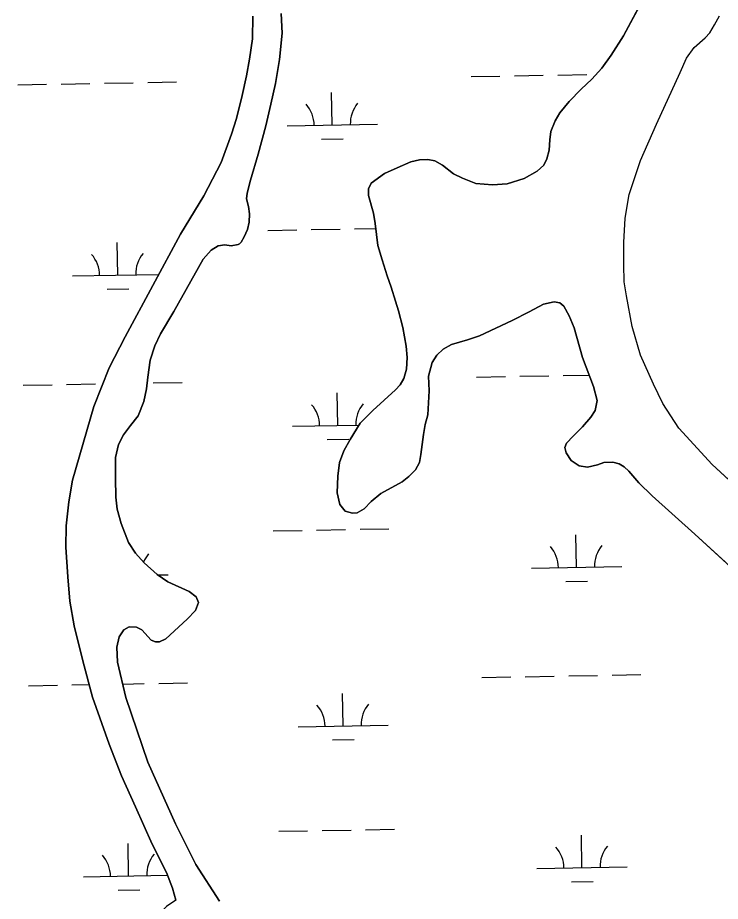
# Model space of a CAD drawing. Extents: x 3957609 to 3995875, y 234277 to 260273.
# Drawn here: x 3989041 to 3989818, y 256828 to 257807 of the extents above; entities that cross this region are included whole.
import ezdxf

# ---------------------------------------------------------------- set-up
doc = ezdxf.new("R2010")
doc.units = 0
doc.layers.add('V-TOPO-SHOR', color=7, linetype='Continuous')
doc.layers.add('V-WETL-SWMP', color=7, linetype='Continuous')

msp = doc.modelspace()

# ---------------------------------------------------------------- linework, layer by layer
at = {"layer": 'V-TOPO-SHOR'}
for points in [[(3989473.661, 257298.482), (3989466.124, 257292.778), (3989442.341, 257279.833), (3989431.625, 257270.783), (3989423.882, 257262.906), (3989416.349, 257258.392), (3989411.008, 257258.02), (3989402.912, 257260.229), (3989397.012, 257267.766), (3989394.299, 257280.632), (3989394.97, 257299.016), (3989396.619, 257314.034), (3989401.417, 257326.865), (3989408.393, 257339.688), (3989419.741, 257357.632), (3989433.641, 257371.808), (3989458.847, 257394.437), (3989464.012, 257400.149), (3989467.998, 257407.249), (3989470.81, 257417.52), (3989471.656, 257430.367), (3989470.523, 257442.827), (3989466.855, 257463.604), (3989461.991, 257482.013), (3989458.872, 257492.704), (3989453.998, 257508.146), (3989449.502, 257520.62), (3989443.846, 257538.639), (3989439.168, 257554.476), (3989436.305, 257578.609), (3989434.38, 257590.283), (3989428.926, 257609.88), (3989428.959, 257617.196), (3989431.754, 257623.51), (3989446.428, 257633.928), (3989460.693, 257640.389), (3989475.549, 257646.851), (3989485.248, 257649.38), (3989494.345, 257649.736), (3989502.247, 257647.924), (3989510.926, 257643.142), (3989522.747, 257633.598), (3989532.811, 257629.009), (3989547.813, 257623.012), (3989566.193, 257621.55), (3989582.411, 257622.668), (3989601.022, 257628.716), (3989615.687, 257636.76), (3989622.835, 257643.255), (3989626.224, 257650.16), (3989628.836, 257659.837), (3989629.479, 257671.498), (3989630.703, 257680.391), (3989635.303, 257692.431), (3989640.48, 257701.111), (3989650.817, 257713.718), (3989664.123, 257727.501), (3989676.032, 257738.327), (3989687.156, 257750.537), (3989697.499, 257764.926), (3989711.235, 257786.418), (3989756.281, 257870.849)], [(3989332.002, 257811.059), (3989333.295, 257789.281), (3989330.202, 257760.394), (3989325.734, 257733.688), (3989320.685, 257710.748), (3989315.043, 257687.018), (3989306.792, 257655.579), (3989298.155, 257626.717), (3989294.53, 257612.479), (3989293.91, 257606.149), (3989295.851, 257597.431), (3989297.004, 257589.308), (3989296.769, 257580.205), (3989294.753, 257571.9), (3989291.155, 257563.997), (3989287.766, 257558.072), (3989286.174, 257556.1), (3989284.587, 257555.315), (3989276.86, 257553.964), (3989269.739, 257555.18), (3989262.608, 257553.827), (3989254.869, 257549.108), (3989245.718, 257539.052), (3989213.403, 257481.192), (3989198.649, 257456.708), (3989192.257, 257443.275), (3989187.242, 257427.264), (3989184.587, 257408.47), (3989183.146, 257395.608), (3989180.315, 257381.766), (3989173.913, 257365.957), (3989165.551, 257354.906), (3989157.591, 257344.847), (3989152.002, 257333.984), (3989148.971, 257319.546), (3989148.676, 257296.782), (3989149.18, 257275.798), (3989150.705, 257262.529), (3989154.992, 257246.475), (3989163.018, 257225.458), (3989171.085, 257213.746), (3989180.541, 257203.213), (3989194.936, 257190.286), (3989206.778, 257182.119), (3989230.287, 257171.131), (3989238.18, 257165.554), (3989240.529, 257159.21), (3989237.323, 257150.315), (3989228.175, 257140.657), (3989204.328, 257118.786), (3989197.582, 257115.45), (3989193.031, 257115.667), (3989188.288, 257117.271), (3989177.845, 257128.797), (3989171.921, 257131.99), (3989164.003, 257132.221), (3989157.853, 257128.883), (3989152.673, 257121.184), (3989150.249, 257109.714), (3989150.97, 257093.084), (3989160.302, 257053.848), (3989184.739, 256982.285), (3989215.328, 256914.06), (3989237.7, 256869.029), (3989263.734, 256828.298)], [(3989215.441, 256829.494), (3989211.934, 256842.773), (3989205.278, 256860.22), (3989189.38, 256891.763), (3989170.948, 256932.818), (3989155.26, 256967.13), (3989141.751, 257002.224), (3989123.369, 257054.364), (3989112.651, 257094.397), (3989102.921, 257133.235), (3989098.09, 257160.77), (3989096.028, 257187.503), (3989093.992, 257220.57), (3989094.092, 257243.927), (3989096.978, 257270.637), (3989101.238, 257294.57), (3989124.747, 257376.224), (3989141.954, 257418.906), (3989159.323, 257453.276), (3989220.581, 257567.03), (3989246.693, 257609.479), (3989265.655, 257646.216), (3989277.272, 257677.64), (3989282.889, 257695.034), (3989289.136, 257720.544), (3989293.781, 257742.298), (3989297.027, 257760.695), (3989300.291, 257783.246), (3989300.992, 257808.184)], [(3989970.2, 257177.693), (3989903.376, 257225.034), (3989809.24, 257311.841), (3989772.439, 257352.135), (3989754.763, 257379.497), (3989744.375, 257400.894), (3989730.078, 257432.986), (3989720.527, 257464.859), (3989714.346, 257498.498), (3989711.841, 257514.128), (3989711.331, 257533.31), (3989711.632, 257557.628), (3989712.935, 257584.512), (3989717.395, 257610.79), (3989729.814, 257648.303), (3989747.783, 257688.757), (3989773.93, 257745.982), (3989780.918, 257761.77), (3989789.272, 257773.401), (3989801.576, 257784.419), (3989806.545, 257789.934), (3989811.919, 257798.612), (3989817.301, 257808.671)], [(3989843.11, 257186.176), (3989790.132, 257234.842), (3989742.663, 257277.359), (3989727.895, 257291.459), (3989716.879, 257304.358), (3989711.958, 257309.322), (3989706.434, 257312.509), (3989699.127, 257314.319), (3989689.239, 257313.967), (3989682.309, 257311.624), (3989671.225, 257308.904), (3989662.136, 257310.328), (3989653.067, 257316.297), (3989647.567, 257324.823), (3989646.209, 257330.562), (3989648.009, 257335.497), (3989655.357, 257343.374), (3989665.683, 257353.612), (3989674.825, 257364.448), (3989679.599, 257371.544), (3989682.02, 257382.804), (3989677.936, 257398.441), (3989665.814, 257430.326), (3989656.662, 257463.186), (3989650.987, 257476.656), (3989645.101, 257487.158), (3989640.765, 257490.935), (3989634.445, 257491.95), (3989622.571, 257489.431), (3989606.715, 257480.799), (3989587.693, 257471.194), (3989551.636, 257454.343), (3989538.57, 257450.05), (3989520.75, 257444.59), (3989511.635, 257439.489), (3989504.487, 257432.995), (3989499.312, 257424.712), (3989495.294, 257409.703), (3989496.015, 257393.487), (3989494.517, 257367), (3989491.505, 257356.137), (3989489.678, 257345.271), (3989486.817, 257323.14), (3989485.394, 257314.051), (3989481.009, 257306.16), (3989473.661, 257298.482)], [(3989215.441, 256829.494), (3989205.315, 256822.611), (3989196.37, 256813.741), (3989185.64, 256804.285), (3989172.738, 256795.829), (3989159.256, 256790.74), (3989141.422, 256786.658), (3989108.732, 256780.07), (3989098.025, 256775.957), (3989091.461, 256768.464), (3989086.675, 256760.368), (3989083.656, 256748.504), (3989081.792, 256729.707), (3989081.108, 256708.531), (3989082.521, 256668.736), (3989082.847, 256652.106), (3989084.973, 256640.419)]]:
    msp.add_lwpolyline(points, dxfattribs=at)
at = {"layer": 'V-WETL-SWMP'}
for p, q in [((3989756.28, 257870.848), (3989711.234, 257786.418)), ((3989333.295, 257789.28), (3989332.003, 257811.06)), ((3989300.992, 257808.184), (3989300.291, 257783.246)), ((3989811.919, 257798.611), (3989817.301, 257808.671)), ((3989330.202, 257760.393), (3989333.295, 257789.28)), ((3989801.577, 257784.42), (3989806.544, 257789.934)), ((3989806.544, 257789.934), (3989811.919, 257798.611)), ((3989300.291, 257783.246), (3989297.027, 257760.694)), ((3989711.234, 257786.418), (3989697.499, 257764.926)), ((3989789.271, 257773.4), (3989801.577, 257784.42)), ((3989780.917, 257761.771), (3989789.271, 257773.4)), ((3989297.027, 257760.694), (3989293.781, 257742.298)), ((3989325.733, 257733.689), (3989330.202, 257760.393)), ((3989697.499, 257764.926), (3989687.156, 257750.537)), ((3989773.93, 257745.983), (3989780.917, 257761.771)), ((3989687.156, 257750.537), (3989676.032, 257738.326)), ((3989293.781, 257742.298), (3989289.135, 257720.544)), ((3989542.343, 257741.338), (3989574.338, 257741.92)), ((3989590.335, 257742.21), (3989622.33, 257742.792)), ((3989638.327, 257743.083), (3989670.322, 257743.665)), ((3989747.783, 257688.757), (3989773.93, 257745.983)), ((3989040.518, 257732.213), (3989072.512, 257732.795)), ((3989088.51, 257733.086), (3989120.505, 257733.667)), ((3989136.502, 257733.958), (3989168.497, 257734.54)), ((3989184.494, 257734.831), (3989216.489, 257735.413)), ((3989320.686, 257710.749), (3989325.733, 257733.689)), ((3989676.032, 257738.326), (3989664.122, 257727.502)), ((3989388.699, 257687.794), (3989388.044, 257723.788)), ((3989664.122, 257727.502), (3989650.816, 257713.719)), ((3989289.135, 257720.544), (3989282.889, 257695.035)), ((3989650.816, 257713.719), (3989640.481, 257701.11)), ((3989315.042, 257687.019), (3989320.686, 257710.749)), ((3989282.889, 257695.035), (3989277.272, 257677.64)), ((3989635.303, 257692.432), (3989630.704, 257680.391)), ((3989640.481, 257701.11), (3989635.303, 257692.432)), ((3989306.791, 257655.58), (3989315.042, 257687.019)), ((3989338.707, 257686.885), (3989438.691, 257688.703)), ((3989729.815, 257648.302), (3989747.783, 257688.757)), ((3989277.272, 257677.64), (3989265.656, 257646.216)), ((3989376.981, 257672.147), (3989400.977, 257672.583)), ((3989630.704, 257680.391), (3989629.479, 257671.499)), ((3989629.479, 257671.499), (3989628.836, 257659.837)), ((3989298.155, 257626.717), (3989306.791, 257655.58)), ((3989628.836, 257659.837), (3989626.224, 257650.16)), ((3989265.656, 257646.216), (3989246.694, 257609.478)), ((3989475.549, 257646.851), (3989460.693, 257640.39)), ((3989485.248, 257649.38), (3989475.549, 257646.851)), ((3989494.345, 257649.736), (3989485.248, 257649.38)), ((3989502.246, 257647.923), (3989494.345, 257649.736)), ((3989510.925, 257643.141), (3989502.246, 257647.923)), ((3989522.747, 257633.599), (3989510.925, 257643.141)), ((3989622.834, 257643.254), (3989615.688, 257636.76)), ((3989626.224, 257650.16), (3989622.834, 257643.254)), ((3989717.396, 257610.789), (3989729.815, 257648.302)), ((3989446.429, 257633.927), (3989431.754, 257623.51)), ((3989460.693, 257640.39), (3989446.429, 257633.927)), ((3989532.811, 257629.009), (3989522.747, 257633.599)), ((3989615.688, 257636.76), (3989601.022, 257628.716)), ((3989294.531, 257612.48), (3989298.155, 257626.717)), ((3989431.754, 257623.51), (3989428.959, 257617.195)), ((3989547.812, 257623.013), (3989532.811, 257629.009)), ((3989566.193, 257621.55), (3989547.812, 257623.013)), ((3989601.022, 257628.716), (3989582.411, 257622.667)), ((3989428.959, 257617.195), (3989428.927, 257609.88)), ((3989582.411, 257622.667), (3989566.193, 257621.55)), ((3989246.694, 257609.478), (3989220.581, 257567.031)), ((3989293.91, 257606.148), (3989294.531, 257612.48)), ((3989295.852, 257597.43), (3989293.91, 257606.148)), ((3989428.927, 257609.88), (3989434.379, 257590.283)), ((3989712.934, 257584.511), (3989717.396, 257610.789)), ((3989297.005, 257589.309), (3989295.852, 257597.43)), ((3989296.768, 257580.205), (3989297.005, 257589.309)), ((3989434.379, 257590.283), (3989436.306, 257578.609)), ((3989711.632, 257557.627), (3989712.934, 257584.511)), ((3989294.753, 257571.9), (3989296.768, 257580.205)), ((3989436.306, 257578.609), (3989439.169, 257554.475)), ((3989220.581, 257567.031), (3989159.323, 257453.275)), ((3989291.156, 257563.997), (3989294.753, 257571.9)), ((3989317.402, 257571.046), (3989349.396, 257571.628)), ((3989365.394, 257571.919), (3989397.388, 257572.501)), ((3989413.386, 257572.791), (3989436.945, 257573.22)), ((3989151.209, 257521.587), (3989150.555, 257557.581)), ((3989262.608, 257553.826), (3989269.74, 257555.181)), ((3989269.74, 257555.181), (3989276.861, 257553.963)), ((3989276.861, 257553.963), (3989284.587, 257555.315)), ((3989284.587, 257555.315), (3989286.174, 257556.1)), ((3989286.174, 257556.1), (3989287.766, 257558.073)), ((3989287.766, 257558.073), (3989291.156, 257563.997)), ((3989439.169, 257554.475), (3989443.846, 257538.638)), ((3989711.33, 257533.309), (3989711.632, 257557.627)), ((3989245.719, 257539.052), (3989254.868, 257549.108)), ((3989254.868, 257549.108), (3989262.608, 257553.826)), ((3989213.403, 257481.192), (3989245.719, 257539.052)), ((3989443.846, 257538.638), (3989449.503, 257520.621)), ((3989711.841, 257514.129), (3989711.33, 257533.309)), ((3989101.218, 257520.678), (3989196.553, 257522.411)), ((3989449.503, 257520.621), (3989453.997, 257508.146)), ((3989139.492, 257505.94), (3989163.488, 257506.376)), ((3989453.997, 257508.146), (3989458.873, 257492.703)), ((3989714.345, 257498.498), (3989711.841, 257514.129)), ((3989720.527, 257464.86), (3989714.345, 257498.498)), ((3989458.873, 257492.703), (3989461.991, 257482.013)), ((3989606.715, 257480.799), (3989622.57, 257489.431)), ((3989622.57, 257489.431), (3989634.444, 257491.95)), ((3989634.444, 257491.95), (3989640.766, 257490.935)), ((3989640.766, 257490.935), (3989645.1, 257487.159)), ((3989645.1, 257487.159), (3989650.986, 257476.655)), ((3989198.65, 257456.709), (3989213.403, 257481.192)), ((3989461.991, 257482.013), (3989466.855, 257463.604)), ((3989587.693, 257471.193), (3989606.715, 257480.799)), ((3989650.986, 257476.655), (3989656.662, 257463.186)), ((3989551.636, 257454.343), (3989587.693, 257471.193)), ((3989192.258, 257443.276), (3989198.65, 257456.709)), ((3989466.855, 257463.604), (3989470.523, 257442.828)), ((3989656.662, 257463.186), (3989665.814, 257430.326)), ((3989730.079, 257432.986), (3989720.527, 257464.86)), ((3989159.323, 257453.275), (3989141.954, 257418.906)), ((3989520.751, 257444.59), (3989538.569, 257450.05)), ((3989538.569, 257450.05), (3989551.636, 257454.343)), ((3989187.241, 257427.264), (3989192.258, 257443.276)), ((3989470.523, 257442.828), (3989471.656, 257430.367)), ((3989504.488, 257432.994), (3989511.634, 257439.488)), ((3989511.634, 257439.488), (3989520.751, 257444.59)), ((3989184.587, 257408.47), (3989187.241, 257427.264)), ((3989471.656, 257430.367), (3989470.81, 257417.519)), ((3989499.312, 257424.712), (3989504.488, 257432.994)), ((3989665.814, 257430.326), (3989677.936, 257398.441)), ((3989744.375, 257400.895), (3989730.079, 257432.986)), ((3989141.954, 257418.906), (3989124.747, 257376.223)), ((3989470.81, 257417.519), (3989467.998, 257407.25)), ((3989495.293, 257409.703), (3989499.312, 257424.712)), ((3989183.146, 257395.609), (3989184.587, 257408.47)), ((3989496.015, 257393.487), (3989495.293, 257409.703)), ((3989548.391, 257408.718), (3989580.386, 257409.3)), ((3989596.383, 257409.59), (3989628.378, 257410.172)), ((3989644.375, 257410.463), (3989673.166, 257410.987)), ((3989046.566, 257399.593), (3989078.561, 257400.175)), ((3989094.558, 257400.466), (3989126.553, 257401.047)), ((3989190.542, 257402.211), (3989222.537, 257402.793)), ((3989464.013, 257400.149), (3989458.848, 257394.437)), ((3989467.998, 257407.25), (3989464.013, 257400.149)), ((3989677.936, 257398.441), (3989682.021, 257382.804)), ((3989754.762, 257379.497), (3989744.375, 257400.895)), ((3989180.316, 257381.765), (3989183.146, 257395.609)), ((3989394.747, 257355.174), (3989394.092, 257391.168)), ((3989458.848, 257394.437), (3989433.641, 257371.808)), ((3989494.517, 257366.999), (3989496.015, 257393.487)), ((3989173.913, 257365.957), (3989180.316, 257381.765)), ((3989682.021, 257382.804), (3989679.6, 257371.544)), ((3989772.439, 257352.136), (3989754.762, 257379.497)), ((3989124.747, 257376.223), (3989101.237, 257294.571)), ((3989433.641, 257371.808), (3989419.74, 257357.632)), ((3989679.6, 257371.544), (3989674.825, 257364.447)), ((3989165.552, 257354.907), (3989173.913, 257365.957)), ((3989491.505, 257356.138), (3989494.517, 257366.999)), ((3989674.825, 257364.447), (3989665.683, 257353.612)), ((3989157.591, 257344.846), (3989165.552, 257354.907)), ((3989344.755, 257354.265), (3989418.458, 257355.605)), ((3989419.74, 257357.632), (3989408.393, 257339.688)), ((3989489.679, 257345.271), (3989491.505, 257356.138)), ((3989665.683, 257353.612), (3989655.358, 257343.375)), ((3989809.24, 257311.841), (3989772.439, 257352.136)), ((3989152.002, 257333.983), (3989157.591, 257344.846)), ((3989383.029, 257339.527), (3989407.025, 257339.963)), ((3989408.393, 257339.688), (3989401.418, 257326.866)), ((3989486.816, 257323.139), (3989489.679, 257345.271)), ((3989655.358, 257343.375), (3989648.009, 257335.497)), ((3989148.971, 257319.545), (3989152.002, 257333.983)), ((3989648.009, 257335.497), (3989646.208, 257330.562)), ((3989646.208, 257330.562), (3989647.567, 257324.823)), ((3989401.418, 257326.866), (3989396.618, 257314.035)), ((3989485.393, 257314.05), (3989486.816, 257323.139)), ((3989647.567, 257324.823), (3989653.067, 257316.297)), ((3989148.675, 257296.783), (3989148.971, 257319.545)), ((3989396.618, 257314.035), (3989394.971, 257299.016)), ((3989481.009, 257306.16), (3989485.393, 257314.05)), ((3989653.067, 257316.297), (3989662.136, 257310.327)), ((3989662.136, 257310.327), (3989671.225, 257308.904)), ((3989671.225, 257308.904), (3989682.309, 257311.624)), ((3989682.309, 257311.624), (3989689.239, 257313.967)), ((3989689.239, 257313.967), (3989699.127, 257314.32)), ((3989699.127, 257314.32), (3989706.435, 257312.509)), ((3989706.435, 257312.509), (3989711.957, 257309.322)), ((3989903.377, 257225.035), (3989809.24, 257311.841)), ((3989473.661, 257298.481), (3989481.009, 257306.16)), ((3989711.957, 257309.322), (3989716.879, 257304.358)), ((3989716.879, 257304.358), (3989727.896, 257291.459)), ((3989101.237, 257294.571), (3989096.978, 257270.637)), ((3989149.179, 257275.798), (3989148.675, 257296.783)), ((3989394.971, 257299.016), (3989394.299, 257280.631)), ((3989442.341, 257279.832), (3989466.123, 257292.779)), ((3989466.123, 257292.779), (3989473.661, 257298.481)), ((3989727.896, 257291.459), (3989742.664, 257277.358)), ((3989394.299, 257280.631), (3989397.012, 257267.767)), ((3989150.706, 257262.529), (3989149.179, 257275.798)), ((3989423.881, 257262.907), (3989431.626, 257270.783)), ((3989431.626, 257270.783), (3989442.341, 257279.832)), ((3989742.664, 257277.358), (3989790.132, 257234.843)), ((3989096.978, 257270.637), (3989094.092, 257243.927)), ((3989154.992, 257246.476), (3989150.706, 257262.529)), ((3989397.012, 257267.767), (3989402.912, 257260.229)), ((3989416.349, 257258.392), (3989423.881, 257262.907)), ((3989402.912, 257260.229), (3989411.009, 257258.019)), ((3989411.009, 257258.019), (3989416.349, 257258.392)), ((3989094.092, 257243.927), (3989093.992, 257220.569)), ((3989163.018, 257225.459), (3989154.992, 257246.476)), ((3989323.45, 257238.426), (3989355.444, 257239.008)), ((3989371.442, 257239.299), (3989403.436, 257239.881)), ((3989419.434, 257240.171), (3989451.428, 257240.753)), ((3989659.082, 257198.091), (3989658.428, 257234.085)), ((3989790.132, 257234.843), (3989843.109, 257186.175)), ((3989171.084, 257213.746), (3989163.018, 257225.459)), ((3989093.992, 257220.569), (3989096.028, 257187.503)), ((3989180.54, 257203.214), (3989171.084, 257213.746)), ((3989194.935, 257190.286), (3989180.54, 257203.214)), ((3989609.091, 257197.182), (3989709.074, 257199)), ((3989096.028, 257187.503), (3989098.09, 257160.771)), ((3989206.777, 257182.119), (3989194.935, 257190.286)), ((3989195.831, 257189.668), (3989207.249, 257189.876)), ((3989647.365, 257182.445), (3989671.361, 257182.881)), ((3989230.286, 257171.131), (3989206.777, 257182.119)), ((3989238.18, 257165.555), (3989230.286, 257171.131)), ((3989240.528, 257159.21), (3989238.18, 257165.555)), ((3989098.09, 257160.771), (3989102.921, 257133.235)), ((3989237.323, 257150.316), (3989240.528, 257159.21)), ((3989228.176, 257140.656), (3989237.323, 257150.316)), ((3989204.328, 257118.786), (3989228.176, 257140.656)), ((3989102.921, 257133.235), (3989112.652, 257094.396)), ((3989152.673, 257121.185), (3989157.853, 257128.882)), ((3989157.853, 257128.882), (3989164.004, 257132.221)), ((3989164.004, 257132.221), (3989171.921, 257131.989)), ((3989171.921, 257131.989), (3989177.846, 257128.797)), ((3989177.846, 257128.797), (3989188.288, 257117.271)), ((3989150.249, 257109.714), (3989152.673, 257121.185)), ((3989188.288, 257117.271), (3989193.031, 257115.667)), ((3989193.031, 257115.667), (3989197.583, 257115.45)), ((3989197.583, 257115.45), (3989204.328, 257118.786)), ((3989150.969, 257093.083), (3989150.249, 257109.714)), ((3989112.652, 257094.396), (3989123.368, 257054.364)), ((3989160.303, 257053.849), (3989150.969, 257093.083)), ((3989554.439, 257076.098), (3989586.434, 257076.68)), ((3989602.431, 257076.97), (3989634.426, 257077.552)), ((3989650.423, 257077.843), (3989682.418, 257078.425)), ((3989698.415, 257078.716), (3989730.41, 257079.297)), ((3989052.614, 257066.973), (3989084.609, 257067.555)), ((3989100.606, 257067.846), (3989119.666, 257068.192)), ((3989156.73, 257068.866), (3989180.593, 257069.3)), ((3989196.59, 257069.591), (3989228.585, 257070.173)), ((3989400.795, 257022.554), (3989400.14, 257058.548)), ((3989123.368, 257054.364), (3989141.751, 257002.224)), ((3989184.74, 256982.285), (3989160.303, 257053.849)), ((3989350.803, 257021.645), (3989450.787, 257023.463)), ((3989389.077, 257006.907), (3989413.074, 257007.343)), ((3989141.751, 257002.224), (3989155.26, 256967.13)), ((3989215.327, 256914.059), (3989184.74, 256982.285)), ((3989155.26, 256967.13), (3989170.948, 256932.817)), ((3989170.948, 256932.817), (3989189.38, 256891.763)), ((3989237.701, 256869.029), (3989215.327, 256914.059)), ((3989329.498, 256905.806), (3989361.492, 256906.388)), ((3989377.49, 256906.679), (3989409.484, 256907.261)), ((3989425.482, 256907.551), (3989457.476, 256908.133)), ((3989665.13, 256865.471), (3989664.476, 256901.465)), ((3989163.305, 256856.347), (3989162.651, 256892.341)), ((3989189.38, 256891.763), (3989205.278, 256860.221)), ((3989205.278, 256860.221), (3989211.934, 256842.773)), ((3989263.735, 256828.298), (3989237.701, 256869.029)), ((3989615.139, 256864.562), (3989715.122, 256866.38)), ((3989113.314, 256855.438), (3989206.457, 256857.131)), ((3989653.413, 256849.825), (3989677.409, 256850.261)), ((3989151.588, 256840.7), (3989175.584, 256841.136)), ((3989211.934, 256842.773), (3989215.44, 256829.495)), ((3989215.44, 256829.495), (3989205.316, 256822.61))]:
    msp.add_line(p, q, dxfattribs=at)
for centre, start, end in [((3989443.924, 257689.273), 140.269876, 181.813534), ((3989333.456, 257687.264), 0.269879, 41.813537), ((3989206.434, 257523.066), 140.269876, 181.813534), ((3989095.967, 257521.057), 0.269879, 41.813537), ((3989449.972, 257356.653), 140.269876, 181.813534), ((3989339.504, 257354.644), 0.269879, 41.813537), ((3989714.308, 257199.57), 140.269876, 181.813534), ((3989212.482, 257190.446), 140.269876, 157.534122), ((3989603.84, 257197.562), 0.269879, 41.813537), ((3989456.02, 257024.033), 140.269876, 181.813534), ((3989345.553, 257022.024), 0.269879, 41.813537), ((3989720.356, 256866.95), 140.269876, 181.813534), ((3989218.531, 256857.826), 140.269876, 181.813534), ((3989609.888, 256864.942), 0.269879, 41.813537), ((3989108.063, 256855.817), 0.269879, 41.813537)]:
    msp.add_arc(centre, 35.246, start, end, dxfattribs=at)

doc.saveas('drawing.dxf')
